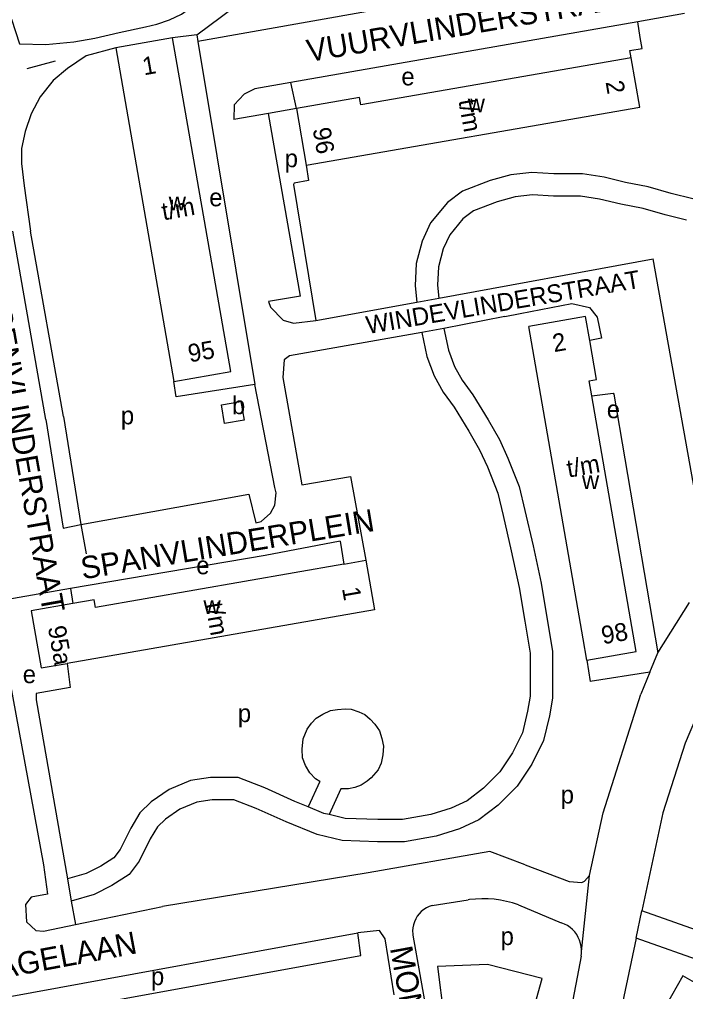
# Model space of a CAD drawing. Extents: x 162883 to 165538, y 383986 to 385172.
# Drawn here: x 164272 to 164421.3, y 384744.4 to 384962 of the extents above; entities that cross this region are included whole.
import ezdxf

# ---------------------------------------------------------------- set-up
doc = ezdxf.new("R2010")
doc.units = 0
for name, color, linetype in [('BLT_Basislijn', 7, 'Continuous'), ('BLT_Bebouwing', 7, 'Continuous'), ('BLT_Centroide', 7, 'Continuous'), ('BLT_Huisnummer_reeks', 7, 'Continuous'), ('BLT_Straatnaam', 7, 'Continuous'), ('BLT_Straatnaam_verkleind', 7, 'Continuous'), ('BLT_Vlakafsluiter', 7, 'Continuous')]:
    doc.layers.add(name, color=color, linetype=linetype)

msp = doc.modelspace()

# ---------------------------------------------------------------- linework, layer by layer
at = {"layer": 'BLT_Basislijn'}
for p, q in [((164421, 384963.32), (164410.56, 384961.49)), ((164411.13, 384958), (164410.56, 384961.49)), ((164311.77, 384958.58), (164312.02, 384957.07)), ((164312.02, 384957.07), (164324.74, 384880.31)), ((164273.79, 384951.05), (164280.14, 384952.75)), ((164334.07, 384942.08), (164332.87, 384947.93)), ((164335, 384900.1), (164327.87, 384940.99)), ((164281.91, 384873.15), (164274.5, 384914.59)), ((164366.02, 384899.63), (164413.97, 384908.4)), ((164338.45, 384894.59), (164361.09, 384898.73)), ((164361.09, 384898.73), (164366.02, 384899.63)), ((164380.79, 384895.5), (164367.1, 384892.85)), ((164367.1, 384892.85), (164362.19, 384891.9)), ((164362.19, 384891.9), (164332.56, 384886.7)), ((164281.91, 384873.15), (164285.82, 384848.93)), ((164285.82, 384848.93), (164287.02, 384842.35)), ((164343.9, 384845.19), (164344.71, 384840.07)), ((164283.48, 384834.6), (164284.01, 384831.25)), ((164415.09, 384820.19), (164422.17, 384831.49)), ((164399.15, 384818.6), (164399.88, 384813.81)), ((164413.23, 384815.91), (164415.09, 384820.19)), ((164413.23, 384815.91), (164399.88, 384813.81)), ((164413.23, 384815.91), (164411.21, 384810.93)), ((164339.31, 384791.42), (164336.75, 384785.7)), ((164344.06, 384789.79), (164341.46, 384783.98)), ((164350.14, 384770.98), (164304.1, 384763.38)), ((164364.48, 384763.67), (164372.54, 384764.92)), ((164383.81, 384763.8), (164393.4, 384759.77)), ((164284.57, 384759.39), (164304.1, 384763.38)), ((164432.98, 384754.79), (164411.44, 384762.47)), ((164269.53, 384743.17), (164347.88, 384757.52)), ((164360.17, 384756.99), (164370.62, 384697.94)), ((164410.17, 384756.32), (164403.84, 384726.52)), ((164439.29, 384746.09), (164410.17, 384756.32)), ((164397.85, 384752.27), (164395.4, 384739.33))]:
    msp.add_line(p, q, dxfattribs=at)
for points in [[(164311.77, 384958.58), (164322.83, 384966.88), (164327.07, 384969.16), (164334.95, 384972.78), (164340.54, 384974.86), (164344.92, 384976.39), (164348.2, 384977.35), (164353.89, 384978.44), (164363.97, 384980.35), (164368.19, 384981.28), (164372.1, 384982.71), (164375.05, 384984), (164378.08, 384985.58), (164381.94, 384988.42), (164384.82, 384990.17), (164388.09, 384991.56), (164391.1, 384992.14), (164397.12, 384992.31)], [(164408.34, 384973.97), (164405.44, 384973.55), (164389.28, 384970.79), (164312.02, 384957.07)], [(164270.29, 384962.05), (164272.06, 384956.53), (164277.96, 384956.41), (164284.23, 384957.02), (164288.93, 384957.86), (164294.36, 384959.07), (164300.27, 384960.39), (164302.8, 384961), (164305.69, 384961.96), (164308.34, 384963.17), (164315.2, 384968.2)], [(164410.56, 384961.49), (164332.87, 384947.93)], [(164311.77, 384958.58), (164306.36, 384957.92)], [(164409.06, 384953.42), (164408.76, 384955.09), (164411.53, 384955.55), (164411.13, 384958)], [(164293.62, 384955.67), (164287.02, 384953.88), (164282.77, 384951.05), (164279.59, 384948.33), (164276.65, 384944.68), (164274.64, 384940.9)], [(164332.87, 384947.93), (164324.78, 384946.52), (164322.35, 384945.33), (164320.17, 384942.9), (164320.05, 384939.63)], [(164274.64, 384940.9), (164273.34, 384936.94), (164272.49, 384933.13), (164272.49, 384929.74), (164273.06, 384924.8), (164274.5, 384914.59)], [(164327.87, 384940.99), (164320.05, 384939.63)], [(164334.07, 384942.08), (164327.87, 384940.99)], [(164336.27, 384929.36), (164336.8, 384925.93), (164333.62, 384925.36), (164333.46, 384925.08), (164338.45, 384894.59)], [(164422.89, 384921.87), (164418.02, 384923.08), (164412.92, 384924.54), (164407.84, 384925.51), (164403, 384926.72), (164398.14, 384927.49), (164391.77, 384927.49), (164386.84, 384927.74), (164382.12, 384927.21), (164377.51, 384925.93), (164371.31, 384923.6), (164367.91, 384921.05), (164364.16, 384916.49), (164362.25, 384912.4), (164360.93, 384907.38), (164360.66, 384902.35), (164361.09, 384898.73)], [(164421.45, 384917.07), (164416.73, 384918.25), (164411.76, 384919.67), (164406.76, 384920.63), (164402.01, 384921.82), (164397.75, 384922.49), (164391.65, 384922.49), (164386.99, 384922.72), (164383.07, 384922.29), (164379.06, 384921.17), (164373.74, 384919.17), (164371.39, 384917.41), (164368.42, 384913.8), (164366.97, 384910.7), (164365.9, 384906.6), (164365.68, 384902.51), (164366.02, 384899.63)], [(164277.93, 384872.45), (164270.57, 384914.65)], [(164425.24, 384845.92), (164413.97, 384908.4)], [(164335, 384900.1), (164327.83, 384898.85)], [(164327.83, 384898.85), (164328.31, 384897.6), (164331.14, 384894.72), (164333.46, 384894.05), (164338.45, 384894.59)], [(164384.19, 384896.18), (164395.76, 384898.39), (164399.71, 384897.53), (164401.46, 384895.39), (164402.41, 384890.69), (164399.82, 384890.12)], [(164476.36, 384898.29), (164468.85, 384888.02), (164463.15, 384879.01), (164441.34, 384840.94), (164434.48, 384829.48), (164428.37, 384816.83), (164421.19, 384799.97), (164416.17, 384784.39), (164411.44, 384762.47)], [(164380.79, 384895.5), (164384.19, 384896.18)], [(164367.1, 384892.85), (164368.13, 384887.98), (164369.52, 384884.35), (164371.2, 384881.28), (164373.6, 384877.97), (164377.03, 384872.35), (164379.55, 384867.95), (164381.45, 384863.82), (164383.99, 384857.48), (164385.25, 384852.1), (164387.09, 384844.14), (164388.94, 384835.81), (164390.17, 384828.11), (164391.42, 384820.58), (164391.42, 384815.79), (164391.42, 384810.09), (164390.77, 384806.13), (164389.46, 384800.58), (164386.82, 384795.29), (164383.54, 384790.37), (164379.28, 384786.11), (164374.96, 384782.79), (164370.59, 384780.77), (164365.4, 384779.15), (164358.32, 384777.86), (164352.24, 384777.86), (164344.32, 384778.17), (164338.7, 384779.5), (164331.76, 384782.34), (164325.06, 384785.38), (164320.07, 384787.33), (164315.24, 384787.33), (164311.77, 384786.79), (164308, 384785.18), (164304.73, 384783), (164302.99, 384781.25), (164301.36, 384778.54), (164298.86, 384773.54), (164296.62, 384770.55), (164292.77, 384768.1), (164288.79, 384766.1), (164283.66, 384764.64)], [(164362.19, 384891.9), (164363.32, 384886.56), (164364.97, 384882.24), (164366.96, 384878.6), (164369.44, 384875.19), (164372.73, 384869.81), (164375.1, 384865.66), (164376.86, 384861.84), (164379.21, 384855.97), (164380.38, 384850.96), (164382.21, 384843.03), (164384.02, 384834.87), (164385.24, 384827.3), (164386.42, 384820.17), (164386.42, 384815.79), (164386.42, 384810.5), (164385.86, 384807.12), (164384.73, 384802.29), (164382.48, 384797.8), (164379.65, 384793.56), (164375.98, 384789.88), (164372.36, 384787.09), (164368.79, 384785.44), (164364.21, 384784.01), (164357.87, 384782.86), (164352.34, 384782.86), (164345, 384783.15), (164341.46, 384783.98)], [(164332.56, 384886.7), (164331.34, 384885.79), (164331.04, 384881.84), (164335.29, 384857.84), (164346.22, 384859.66), (164349.61, 384840.93)], [(164285.82, 384848.93), (164323.45, 384855.71), (164324.97, 384849.33), (164326.18, 384849.64), (164328.31, 384851.46), (164329.22, 384853.28), (164329.52, 384856.02), (164329.22, 384857.23), (164324.74, 384880.31)], [(164324.74, 384880.31), (164307.15, 384877.53), (164306.64, 384880.94)], [(164400.24, 384877.77), (164405.02, 384878.33), (164405.18, 384878.11), (164415.09, 384820.19)], [(164277.93, 384872.45), (164281.86, 384848.12), (164285.82, 384848.93)], [(164343.9, 384845.19), (164327.12, 384842.04), (164283.48, 384834.6)], [(164283.48, 384834.6), (164267.61, 384831.89), (164265.95, 384831.5), (164264.26, 384830.34), (164262.93, 384828.17), (164262.65, 384827.11), (164262.71, 384824.37), (164263.8, 384822.54), (164268.11, 384822.94), (164268.43, 384821.96), (164277.4, 384772.74), (164278.33, 384766.16), (164274.67, 384765.52), (164273.43, 384763.9), (164273.65, 384759.96), (164275.72, 384758.07), (164277.4, 384757.88), (164284.57, 384759.39)], [(164282.74, 384817.84), (164283.42, 384812.45), (164275.76, 384811.14), (164275.8, 384809.69), (164282.8, 384769.59)], [(164399.74, 384770.36), (164402.77, 384784.41), (164411.21, 384810.93)], [(164339.31, 384791.42), (164338.33, 384792.01), (164337.12, 384793.36), (164336.12, 384794.99), (164335.48, 384796.7), (164335.34, 384798.62), (164335.63, 384800.97), (164336.48, 384803.1), (164337.47, 384804.45), (164338.54, 384805.59), (164340.03, 384806.51), (164341.74, 384807.29), (164343.3, 384807.51), (164345.01, 384807.65), (164346.36, 384807.58), (164348.06, 384807.01), (164349.41, 384806.37), (164350.62, 384805.37), (164351.69, 384804.24), (164352.68, 384802.74), (164353.25, 384801.04), (164353.6, 384799.33), (164353.46, 384797.34), (164353.04, 384795.49), (164352.4, 384794), (164350.83, 384792.22), (164349.91, 384791.51), (164348.56, 384790.58), (164347.21, 384790.09), (164345.79, 384789.73), (164344.06, 384789.79)], [(164336.75, 384785.7), (164333.74, 384786.93), (164327.01, 384789.99), (164321.01, 384792.33), (164314.85, 384792.33), (164310.38, 384791.64), (164305.61, 384789.59), (164301.55, 384786.88), (164299.02, 384784.35), (164296.98, 384780.95), (164294.59, 384776.18), (164293.17, 384774.28), (164290.3, 384772.46), (164286.96, 384770.78), (164282.8, 384769.59)], [(164341.46, 384783.98), (164340.23, 384784.27), (164336.75, 384785.7)], [(164385.31, 384772.75), (164377.42, 384775.71), (164350.14, 384770.98)], [(164385.31, 384772.75), (164395.19, 384769.04), (164398, 384768.81), (164398.63, 384769.09), (164399.74, 384770.36)], [(164282.8, 384769.59), (164283.66, 384764.64)], [(164283.66, 384764.64), (164284.57, 384759.39)], [(164383.81, 384763.8), (164382.48, 384764.22), (164381.14, 384764.57), (164379.77, 384764.83), (164378.4, 384765.02), (164377.01, 384765.12), (164375.62, 384765.15), (164374.24, 384765.09), (164372.85, 384764.96), (164372.54, 384764.92)], [(164364.48, 384763.67), (164363.82, 384763.43), (164363.2, 384763.11), (164362.61, 384762.73), (164362.07, 384762.29), (164361.59, 384761.78), (164361.16, 384761.23), (164360.81, 384760.63), (164360.52, 384759.99), (164360.31, 384759.32), (164360.17, 384758.64), (164360.12, 384757.94), (164360.14, 384757.24), (164360.17, 384756.99)], [(164397.95, 384753.35), (164397.96, 384753.71), (164397.9, 384754.43), (164397.76, 384755.15), (164397.54, 384755.84), (164397.24, 384756.5), (164396.88, 384757.13), (164396.45, 384757.71), (164395.95, 384758.24), (164395.4, 384758.72), (164394.8, 384759.13), (164394.16, 384759.47), (164393.4, 384759.77)], [(164269.53, 384743.17), (164269.71, 384740.85), (164270.34, 384738.74), (164271.65, 384738.47), (164348.49, 384752.42), (164347.88, 384757.52)], [(164355.98, 384743.67), (164353.96, 384756.19), (164352.68, 384758.03), (164347.88, 384757.52)], [(164397.85, 384752.27), (164397.95, 384752.99), (164397.95, 384753.35)], [(164395.4, 384739.33), (164387.53, 384741.41), (164389.16, 384747.26), (164376.86, 384750.46), (164365.7, 384750), (164367.12, 384738.78), (164370.74, 384720.68), (164373.03, 384706.02), (164386.67, 384702.86)]]:
    msp.add_lwpolyline(points, dxfattribs=at)
at = {"layer": 'BLT_Bebouwing'}
msp.add_line((164344.71, 384840.07), (164349.61, 384840.93), dxfattribs=at)
for points in [[(164306.36, 384957.92), (164293.62, 384955.67)], [(164306.64, 384880.94), (164319.38, 384883.19), (164306.36, 384957.92)], [(164293.62, 384955.67), (164306.64, 384880.94)], [(164409.06, 384953.42), (164348.5, 384942.87), (164348.21, 384944.54), (164334.07, 384942.08)], [(164336.27, 384929.36), (164411.01, 384942.36), (164409.06, 384953.42)], [(164334.07, 384942.08), (164336.27, 384929.36)], [(164399.82, 384890.12), (164398.88, 384895.52), (164386.13, 384893.3)], [(164399.15, 384818.6), (164398.31, 384823.35), (164386.13, 384893.3)], [(164400.24, 384877.77), (164399.67, 384881.09), (164401.34, 384881.38), (164399.82, 384890.12)], [(164399.15, 384818.6), (164410.22, 384820.53), (164400.24, 384877.77)], [(164349.61, 384840.93), (164351.55, 384829.84), (164282.74, 384817.84)], [(164344.71, 384840.07), (164289.11, 384830.37), (164288.81, 384832.09), (164284.01, 384831.25)], [(164284.01, 384831.25), (164274.65, 384829.63), (164276.89, 384816.82), (164282.74, 384817.84)], [(164422.14, 384732.28), (164428.49, 384743.45), (164420.65, 384747.89), (164414.32, 384736.72), (164422.14, 384732.28)]]:
    msp.add_lwpolyline(points, dxfattribs=at)
msp.add_lwpolyline([(164317.29, 384875.72), (164321.67, 384876.49), (164322.38, 384872.31), (164318, 384871.56)], close=True, dxfattribs=at)
at = {"layer": 'BLT_Vlakafsluiter'}
for p, q in [((164397.95, 384753.35), (164399.74, 384770.36)), ((164410.17, 384756.32), (164411.44, 384762.47))]:
    msp.add_line(p, q, dxfattribs=at)

# ---------------------------------------------------------------- texts
at = {"layer": 'BLT_Centroide'}
for s, p in [('e', (164357.6, 384947.26)), ('w', (164372.46, 384941.25)), ('p', (164331.47, 384928.93)), ('e', (164314.56, 384920.19)), ('w', (164305.48, 384919.28)), ('b', (164319.65, 384873.64)), ('e', (164403.62, 384872.74)), ('p', (164294.76, 384871.37)), ('w', (164398.05, 384856.86)), ('e', (164311.65, 384837.8)), ('w', (164313.26, 384828.88)), ('e', (164272.78, 384813.42)), ('p', (164320.96, 384804.7)), ('p', (164393.3, 384786.47)), ('p', (164379.83, 384754.78)), ('p', (164301.5, 384745.81))]:
    msp.add_text(s, height=4, dxfattribs=at).set_placement(p)
at = {"layer": 'BLT_Huisnummer_reeks'}
for s, rotation, p in [('1', 10.0693, (164299.96, 384949.5)), ('2', 279.9205, (164403.33, 384948.01)), ('t/m', 279.9482, (164370.39, 384943.88)), ('96', 279.9499, (164337.72, 384937.5)), ('t/m', 10.0683, (164304.28, 384917.03)), ('95', 10.0701, (164310.17, 384885.22)), ('2', 10.0119, (164391.82, 384887.52)), ('t/m', 10.0059, (164395.02, 384859.43)), ('1', 279.9042, (164344.29, 384834.63)), ('t/m', 279.8959, (164313.67, 384831.15)), ('98', 10.0017, (164402.76, 384822.11)), ('95a', 279.8968, (164278.4, 384825.95))]:
    msp.add_text(s, height=4, rotation=rotation, dxfattribs=at).set_placement(p)
at = {"layer": 'BLT_Straatnaam'}
for s, rotation, p in [('VUURVLINDERSTRAAT', 9.7127, (164336.86, 384952.47)), ('BESSENVLINDERSTRAAT', 280.1002, (164262.86, 384910.12)), ('SPANVLINDERPLEIN', 9.4282, (164286.22, 384836.64)), ('PAGELAAN', 10.5729, (164263.22, 384746.36)), ('MONNIKSTRAAT', 280.3587, (164355.03, 384754.1))]:
    msp.add_text(s, height=5, rotation=rotation, dxfattribs=at).set_placement(p)
at = {"layer": 'BLT_Straatnaam_verkleind'}
msp.add_text('WINDEVLINDERSTRAAT', height=4, rotation=9.6408, dxfattribs=at).set_placement((164350.07, 384891.57))

doc.saveas('drawing.dxf')
